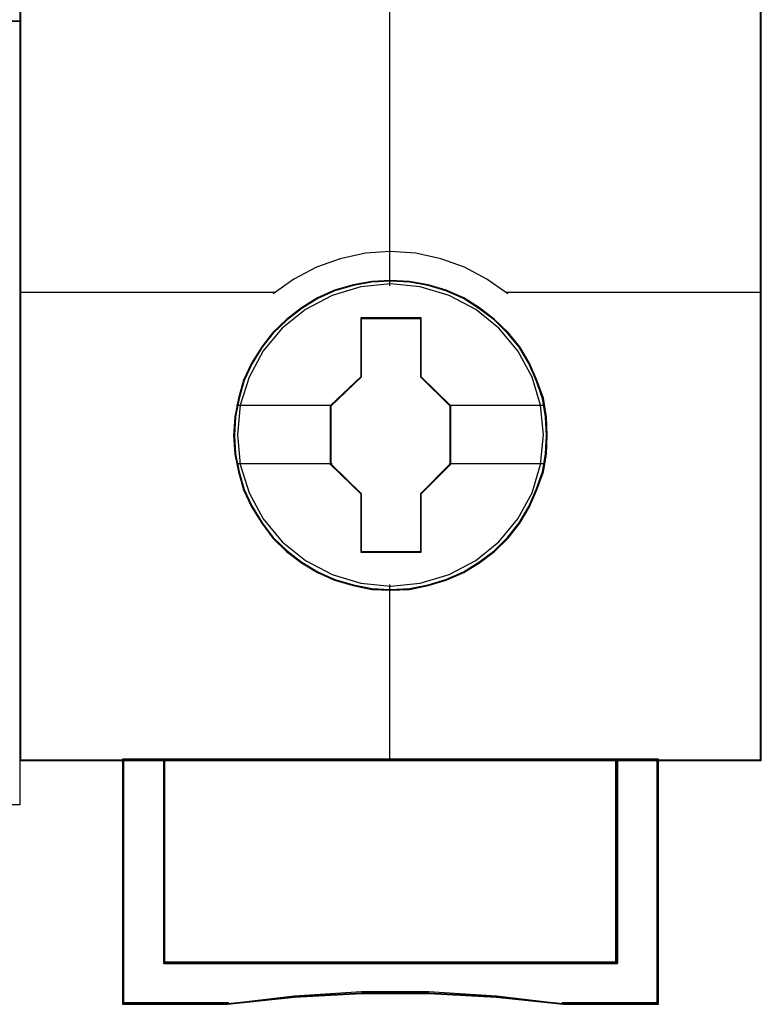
# Model space of a CAD drawing. Header units: millimetres. Extents: x -1290 to 1795, y -4192 to -1311.
# Tile 437 of 656: x 1434.37 to 1437.97, y -3634.17 to -3629.4. Entities that reach past the tile are written whole.
import ezdxf

# ---------------------------------------------------------------- set-up
doc = ezdxf.new("R2010")
doc.units = ezdxf.units.MM
doc.layers.add('45', color=7, linetype='Continuous')
doc.layers.add('Aparatura', color=7, linetype='Continuous', lineweight=13)

# ---------------------------------------------------------------- blocks, each defined once
blk = doc.blocks.new('*U255')
at = {"layer": '45', "color": 7}
for points in [[(189.638413, -83.671744), (207.639782, -83.671744), (207.639782, -83.671744), (207.639782, -166.633485), (207.639782, -166.633485), (189.638413, -166.633485), (189.638413, -166.633485), (189.638413, -83.671744), (189.638413, -83.671744)], [(189.638413, -147.633202), (207.639782, -147.633202), (189.638413, -147.633202)]]:
    blk.add_lwpolyline(points, close=True, dxfattribs=at)
blk = doc.blocks.new('*A256')
at = {"layer": '45', "color": 7}
for points in [[(225.616082, -83.838713), (207.639782, -83.838713), (207.639782, -165.563452), (225.616082, -165.563452), (225.616082, -83.838713)], [(225.598175, -83.856666), (207.659479, -83.856666), (207.659479, -165.545498), (225.598175, -165.545498), (225.598175, -83.856666)], [(220.426788, -157.68009), (220.404476, -157.228725), (220.331959, -156.777359), (220.175769, -156.342508), (219.997267, -155.929674), (219.762983, -155.533353), (219.478495, -155.186573), (219.149381, -154.867315), (218.78122, -154.586588), (218.40748, -154.344392), (217.972381, -154.15724), (217.54286, -154.030638), (217.085447, -153.948071), (216.628035, -153.920549), (216.170623, -153.948071), (215.724367, -154.030638), (215.272533, -154.15724), (214.859746, -154.344392), (214.469272, -154.586588), (214.106689, -154.867315), (213.771997, -155.186573), (213.504244, -155.533353), (213.258803, -155.929674), (213.063566, -156.342508), (212.940846, -156.777359), (212.851594, -157.228725), (212.823703, -157.68009), (212.851594, -158.131455), (212.940846, -158.566306), (213.063566, -159.001158), (213.258803, -159.413992), (213.504244, -159.810313), (213.771997, -160.168102), (214.106689, -160.492865), (214.469272, -160.768087), (214.859746, -160.999274), (215.272533, -161.186426), (215.724367, -161.318533), (216.170623, -161.412108), (216.628035, -161.434126), (217.085447, -161.412108), (217.54286, -161.318533), (217.972381, -161.186426), (218.40748, -160.999274), (218.78122, -160.768087), (219.149381, -160.492865), (219.478495, -160.168102), (219.762983, -159.810313), (219.997267, -159.413992), (220.175769, -159.001158), (220.331959, -158.566306), (220.404476, -158.131455), (220.426788, -157.68009)], [(220.426788, -157.68009), (220.404476, -157.228725), (220.331959, -156.777359), (220.175769, -156.342508), (219.997267, -155.929674), (219.762983, -155.533353), (219.478495, -155.186573), (219.149381, -154.867315), (218.78122, -154.586588), (218.40748, -154.344392), (217.972381, -154.15724), (217.54286, -154.030638), (217.085447, -153.948071), (216.628035, -153.920549), (216.170623, -153.948071), (215.724367, -154.030638), (215.272533, -154.15724), (214.859746, -154.344392), (214.469272, -154.586588), (214.106689, -154.867315), (213.771997, -155.186573), (213.504244, -155.533353), (213.258803, -155.929674), (213.063566, -156.342508), (212.940846, -156.777359), (212.851594, -157.228725), (212.823703, -157.68009), (212.851594, -158.131455), (212.940846, -158.566306), (213.063566, -159.001158), (213.258803, -159.413992), (213.504244, -159.810313), (213.771997, -160.168102), (214.106689, -160.492865), (214.469272, -160.768087), (214.859746, -160.999274), (215.272533, -161.186426), (215.724367, -161.318533), (216.170623, -161.412108), (216.628035, -161.434126), (217.085447, -161.412108), (217.54286, -161.318533), (217.972381, -161.186426), (218.40748, -160.999274), (218.78122, -160.768087), (219.149381, -160.492865), (219.478495, -160.168102), (219.762983, -159.810313), (219.997267, -159.413992), (220.175769, -159.001158), (220.331959, -158.566306), (220.404476, -158.131455), (220.426788, -157.68009)], [(220.408882, -157.680076), (220.386674, -157.230868), (220.314499, -156.78166), (220.159045, -156.348887), (219.981384, -155.938026), (219.748203, -155.543599), (219.465055, -155.198476), (219.137491, -154.880744), (218.771064, -154.601358), (218.399085, -154.36032), (217.966035, -154.174063), (217.538537, -154.048065), (217.08328, -153.965893), (216.628022, -153.938502), (216.172764, -153.965893), (215.72861, -154.048065), (215.278904, -154.174063), (214.868062, -154.36032), (214.479427, -154.601358), (214.118552, -154.880744), (213.785437, -155.198476), (213.518945, -155.543599), (213.27466, -155.938026), (213.080343, -156.348887), (212.9582, -156.78166), (212.86937, -157.230868), (212.84161, -157.680076), (212.86937, -158.129285), (212.9582, -158.562058), (213.080343, -158.994832), (213.27466, -159.405693), (213.518945, -159.800119), (213.785437, -160.156199), (214.118552, -160.479409), (214.479427, -160.753317), (214.868062, -160.983399), (215.278904, -161.169656), (215.72861, -161.301131), (216.172764, -161.39426), (216.628022, -161.416172), (217.08328, -161.39426), (217.538537, -161.301131), (217.966035, -161.169656), (218.399085, -160.983399), (218.771064, -160.753317), (219.137491, -160.479409), (219.465055, -160.156199), (219.748203, -159.800119), (219.981384, -159.405693), (220.159045, -158.994832), (220.314499, -158.562058), (220.386674, -158.129285), (220.408882, -157.680076)], [(215.913647, -154.823614), (217.359089, -154.823614), (217.359089, -156.251469), (218.084623, -156.957126), (218.084623, -158.384981), (217.359089, -159.101664), (217.359089, -160.518493), (215.913647, -160.518493), (215.913647, -159.101664), (215.171241, -158.384981), (215.171241, -156.957126), (215.913647, -156.251469), (215.913647, -154.823614)], [(215.913647, -154.823614), (217.359089, -154.823614), (217.359089, -154.823614), (217.359089, -156.251469), (217.359089, -156.251469), (218.084623, -156.957126), (218.084623, -156.957126), (218.084623, -158.384981), (218.084623, -158.384981), (217.359089, -159.101664), (217.359089, -159.101664), (217.359089, -160.518493), (217.359089, -160.518493), (215.913647, -160.518493), (215.913647, -160.518493), (215.913647, -159.101664), (215.913647, -159.101664), (215.171241, -158.384981), (215.171241, -158.384981), (215.171241, -156.957126), (215.171241, -156.957126), (215.913647, -156.251469), (215.913647, -156.251469), (215.913647, -154.823614), (215.913647, -154.823614)], [(215.922428, -154.841568), (217.350102, -154.841568), (217.350102, -156.260419), (218.066716, -156.961628), (218.066716, -158.380479), (217.350102, -159.092644), (217.350102, -160.500539), (215.922428, -160.500539), (215.922428, -159.092644), (215.189147, -158.380479), (215.189147, -156.961628), (215.922428, -156.260419), (215.922428, -154.841568)], [(222.128834, -165.525749), (222.128834, -170.47451), (211.128821, -170.47451), (211.128821, -165.525749), (210.132362, -165.525749), (210.132362, -171.471978), (212.676393, -171.471978), (214.296334, -171.29563), (215.927409, -171.207456), (217.558484, -171.207456), (219.189559, -171.29563), (220.815067, -171.471978), (223.125293, -171.471978), (223.125293, -165.525749), (222.128834, -165.525749)], [(216.623258, -165.525749), (211.126171, -165.525749), (211.126171, -170.48094), (222.131484, -170.48094), (222.131484, -165.525749), (216.623258, -165.525749)], [(222.131484, -170.48094), (222.131484, -165.525749), (216.623258, -165.525749), (211.126171, -165.525749), (211.126171, -170.48094), (222.131484, -170.48094)]]:
    blk.add_lwpolyline(points, close=True, dxfattribs=at)
at = {"layer": '45', "color": 139}
for points in [[(225.616082, -83.838713), (207.639782, -83.838713), (207.639782, -165.563452), (225.616082, -165.563452), (225.616082, -83.838713)], [(220.339047, -157.669199), (220.266516, -156.948073), (220.060083, -156.265481), (219.714168, -155.632431), (219.256667, -155.076448), (218.69316, -154.625057), (218.045964, -154.28376), (217.348554, -154.074579), (216.623248, -154.008521), (215.903521, -154.074579), (215.211691, -154.28376), (214.564495, -154.625057), (214.000988, -155.076448), (213.543487, -155.632431), (213.197572, -156.265481), (212.985559, -156.948073), (212.918608, -157.669199), (212.985559, -158.38482), (213.197572, -159.072917), (213.543487, -159.700462), (214.000988, -160.256445), (214.564495, -160.713341), (215.211691, -161.049133), (215.903521, -161.263819), (216.623248, -161.335381), (217.348554, -161.263819), (218.045964, -161.049133), (218.69316, -160.713341), (219.256667, -160.256445), (219.714168, -159.700462), (220.060083, -159.072917), (220.266516, -158.38482), (220.339047, -157.669199)]]:
    blk.add_lwpolyline(points, close=True, dxfattribs=at)
for points in [[(216.603758, -146.827086), (216.603758, -154.05161)], [(219.472374, -154.243713), (218.958251, -153.890499), (218.421774, -153.599952), (217.84618, -153.39486), (217.237056, -153.263829), (216.622344, -153.22395), (216.018808, -153.263829), (215.409684, -153.39486), (214.834089, -153.599952), (214.286436, -153.890499), (213.78349, -154.243713)], [(207.639782, -154.204216), (213.822884, -154.204216)], [(219.43477, -154.204216), (225.616082, -154.204216)], [(216.603758, -161.292293), (216.603758, -165.563452)], [(210.132362, -165.525749), (210.132362, -171.471978)], [(211.126171, -165.525749), (211.126171, -170.48094)], [(222.09209, -170.48094), (222.09209, -165.525749)], [(223.085898, -165.525749), (223.085898, -171.471978)], [(211.126171, -170.443237), (222.131484, -170.443237)], [(220.820731, -171.471978), (219.192398, -171.272095), (217.55849, -171.172153), (215.924581, -171.172153), (214.290673, -171.272095), (212.667917, -171.471978)], [(212.707311, -171.434275), (210.132362, -171.434275)], [(223.125293, -171.434275), (220.783127, -171.434275)]]:
    blk.add_lwpolyline(points, dxfattribs=at)
at = {"layer": '45', "color": 7}
for points in [[(212.895329, -156.943933), (215.210635, -156.943933)], [(218.047019, -156.943933), (220.355162, -156.943933)], [(212.895329, -158.362267), (215.210635, -158.362267)], [(218.047019, -158.362267), (220.355162, -158.362267)]]:
    blk.add_lwpolyline(points, dxfattribs=at)
at = {"layer": '45', "color": 59}
for points in [[(222.128834, -165.525749), (222.128834, -170.47451), (211.128821, -170.47451), (211.128821, -165.525749), (210.132362, -165.525749), (210.132362, -171.471978), (212.676393, -171.471978), (214.296334, -171.29563), (215.927409, -171.207456), (217.558484, -171.207456), (219.189559, -171.29563), (220.815067, -171.471978), (223.125293, -171.471978), (223.125293, -165.525749), (222.128834, -165.525749)], [(222.112021, -165.543703), (222.112021, -170.46258), (211.143843, -170.46258), (211.143843, -165.543703), (210.150268, -165.543703), (210.150268, -171.454024), (212.686937, -171.454024), (214.30219, -171.278741), (215.928544, -171.1911), (217.554898, -171.1911), (219.181253, -171.278741), (220.802056, -171.454024), (223.105595, -171.454024), (223.105595, -165.543703), (222.112021, -165.543703)], [(216.623258, -165.525749), (211.126171, -165.525749), (211.126171, -170.48094), (222.131484, -170.48094), (222.131484, -165.525749), (216.623258, -165.525749)], [(222.131484, -170.48094), (222.131484, -165.525749), (216.623258, -165.525749), (211.126171, -165.525749), (211.126171, -170.48094), (222.131484, -170.48094)], [(216.622381, -165.543703), (211.144077, -165.543703), (211.144077, -170.462986), (222.111787, -170.462986), (222.111787, -165.543703), (216.622381, -165.543703)]]:
    blk.add_lwpolyline(points, close=True, dxfattribs=at)
at = {"layer": '45', "color": 140}
blk.add_lwpolyline([(222.111787, -170.462986), (222.111787, -165.543703), (216.622381, -165.543703), (211.144077, -165.543703), (211.144077, -170.462986), (222.111787, -170.462986)], close=True, dxfattribs=at)

msp = doc.modelspace()

# ---------------------------------------------------------------- block references
at = {"layer": 'Aparatura', "color": 7, "lineweight": 13, "xscale": 0.2, "yscale": 0.2, "zscale": 0.2}
for name in ['*U255', '*A256']:
    msp.add_blockref(name, (1392.845, -3599.8783), dxfattribs=at)

doc.saveas('drawing.dxf')
